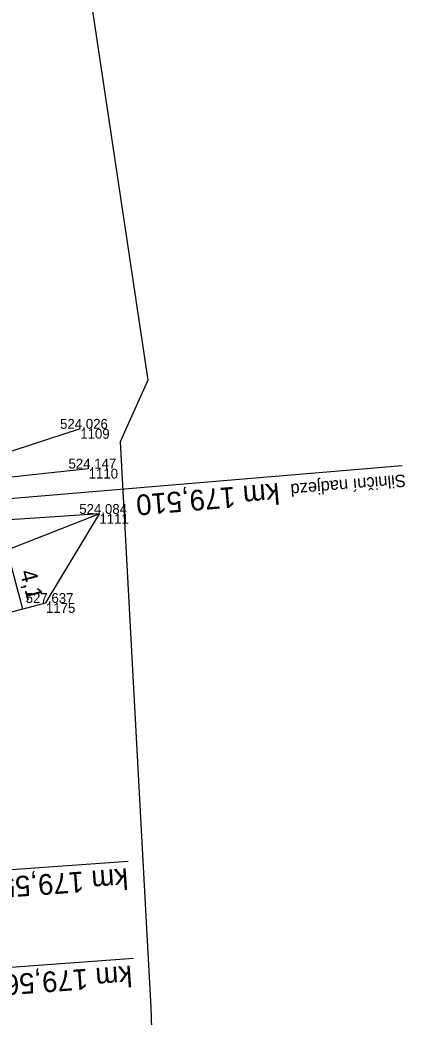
# Model space of a CAD drawing. Extents: x -1234191 to 23050, y -1290331 to -741191.
# Drawn here: x -865384.2 to -865335, y -1105424.6 to -1105303.7 of the extents above; entities that cross this region are included whole.
import ezdxf

# ---------------------------------------------------------------- set-up
doc = ezdxf.new("R2010")
doc.units = 0
for name, color, linetype in [('Vrstva 17', 7, 'Continuous'), ('Vrstva 18', 7, 'Continuous'), ('Vrstva 48', 7, 'Continuous'), ('Vrstva 49', 7, 'Continuous'), ('Vrstva 5', 7, 'Continuous'), ('Vrstva 51', 7, 'Continuous'), ('Vrstva 53', 7, 'Continuous'), ('Vrstva 6', 7, 'Continuous'), ('Vrstva 60', 7, 'Continuous'), ('Vrstva 61', 7, 'Continuous')]:
    doc.layers.add(name, color=color, linetype=linetype)

msp = doc.modelspace()

# ---------------------------------------------------------------- linework, layer by layer
at = {"layer": 'Vrstva 17'}
msp.add_line((-865376.83, -1105353.23), (-865390.08, -1105357.56), dxfattribs=at)
at = {"layer": 'Vrstva 18'}
msp.add_line((-865337.76, -1105357.7), (-865403.11, -1105363.22), dxfattribs=at)
at = {"layer": 'Vrstva 48'}
msp.add_line((-865383.81, -1105375.08), (-865385.69, -1105367.93), dxfattribs=at)
at = {"layer": 'Vrstva 49'}
for points in [[(-865374.5, -1105363.55), (-865402.24, -1105374.4), (-865400.49, -1105393.77), (-865399.15, -1105416.76)], [(-865387.69, -1105421.66), (-865389.25, -1105400.37), (-865391.32, -1105377.05), (-865381, -1105374.35), (-865374.5, -1105363.55)]]:
    msp.add_lwpolyline(points, dxfattribs=at)
at = {"layer": 'Vrstva 5'}
msp.add_line((-865370.38, -1105417.44), (-865413.56, -1105420.63), dxfattribs=at)
at = {"layer": 'Vrstva 51'}
for points in [[(-865459.45, -1105352.53), (-865452.58, -1105358.8), (-865445, -1105362.89), (-865440.2, -1105363.71), (-865439.06, -1105364.02), (-865403.27, -1105361), (-865375.81, -1105358.06)], [(-865374.5, -1105363.55), (-865402.96, -1105365.44), (-865438.73, -1105368.62), (-865439.86, -1105369.06), (-865453.27, -1105369.11), (-865458.15, -1105373.97)]]:
    msp.add_lwpolyline(points, dxfattribs=at)
at = {"layer": 'Vrstva 53'}
for points in [[(-865381.96, -1105044.82), (-865384.53, -1105091.47), (-865386.84, -1105161.69), (-865382.54, -1105197.01), (-865383.25, -1105238.51), (-865379.74, -1105273.12), (-865368.61, -1105347.33), (-865371.97, -1105354.79), (-865368.87, -1105412.34), (-865368.27, -1105423.41)], [(-865368.27, -1105423.41), (-865367.22, -1105456.52), (-865375.2, -1105489.27), (-865369.7, -1105551.6), (-865370.63, -1105583.91), (-865368.46, -1105603.69), (-865326.5, -1105717.99), (-865321.81, -1105718.79), (-865313.84, -1105726.53), (-865332.54, -1105731.79), (-865234.42, -1105909.3), (-865227.66, -1105917.88)]]:
    msp.add_lwpolyline(points, dxfattribs=at)
at = {"layer": 'Vrstva 6'}
msp.add_line((-865371.02, -1105405.7), (-865416.83, -1105409), dxfattribs=at)
at = {"layer": 'Vrstva 60'}
for p, q in [((-865376.83, -1105353.23), (-865376.83, -1105353.23)), ((-865375.81, -1105358.06), (-865375.81, -1105358.06)), ((-865374.5, -1105363.55), (-865374.5, -1105363.55)), ((-865381, -1105374.35), (-865381, -1105374.35))]:
    msp.add_line(p, q, dxfattribs=at)

# ---------------------------------------------------------------- texts
at = {"layer": 'Vrstva 18'}
for s, height, p in [('Silniční nadjezd', 1.5, (-865337.36, -1105358.74)), ('km 179,510', 2.5, (-865352.73, -1105359.79))]:
    msp.add_text(s, height=height, rotation=184.8269, dxfattribs=at).set_placement(p)
at = {"layer": 'Vrstva 48'}
msp.add_text('4,1', height=2, rotation=284.7023, dxfattribs=at).set_placement((-865384.18, -1105370.58))
at = {"layer": 'Vrstva 5'}
msp.add_text('km 179,566', height=2.5, rotation=184.2234, dxfattribs=at).set_placement((-865370.61, -1105418.29))
at = {"layer": 'Vrstva 6'}
msp.add_text('km 179,554', height=2.5, rotation=184.1125, dxfattribs=at).set_placement((-865371.1, -1105406.51))
at = {"layer": 'Vrstva 60'}
for s, p in [('1109', (-865376.83, -1105354.43)), ('1110', (-865375.81, -1105359.26)), ('1111', (-865374.5, -1105364.75)), ('1175', (-865381, -1105375.55))]:
    msp.add_text(s, height=1.2, dxfattribs=at).set_placement(p)
at = {"layer": 'Vrstva 61'}
for s, p in [('524.026', (-865379.28, -1105353.23)), ('524.147', (-865378.26, -1105358.06)), ('524.084', (-865376.95, -1105363.55)), ('527.637', (-865383.45, -1105374.35))]:
    msp.add_text(s, height=1.2, dxfattribs=at).set_placement(p)

doc.saveas('drawing.dxf')
